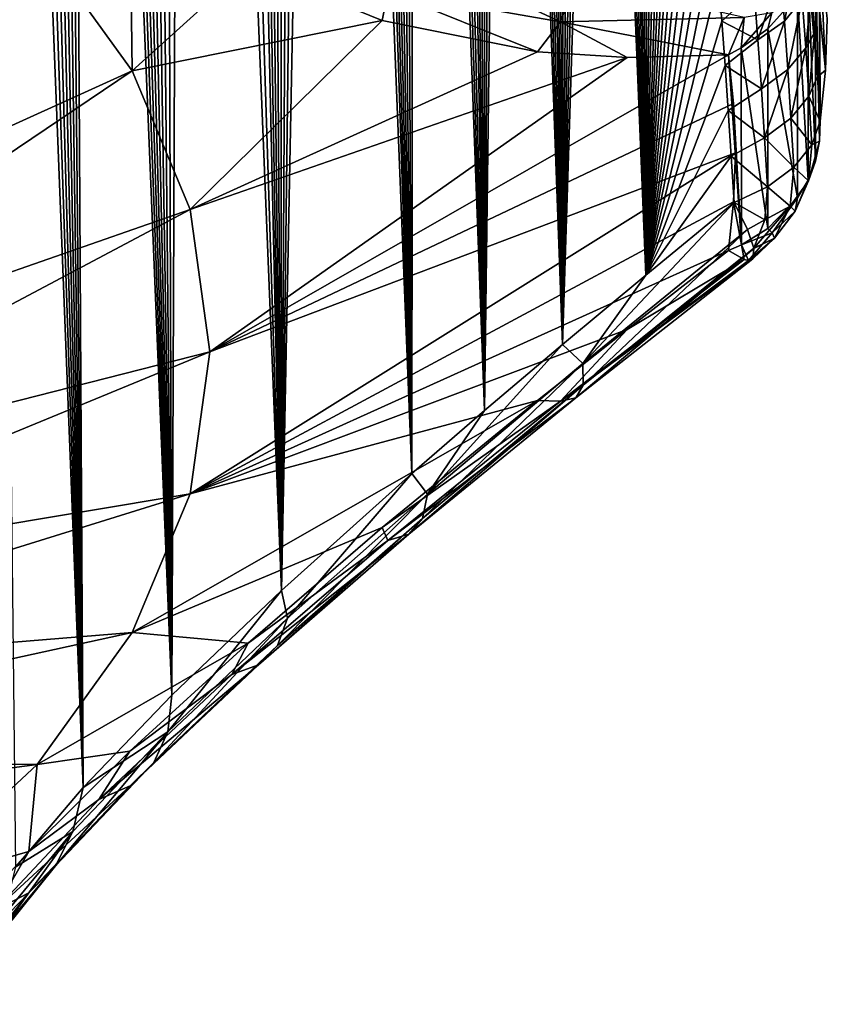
# Model space of a CAD drawing. Header units: metres. Extents: x -109 to 109, y -452 to 89.
# Tile 306 of 656: x -61 to -52, y -71 to -59. Entities that reach past the tile are written whole.
import ezdxf

# ---------------------------------------------------------------- set-up
doc = ezdxf.new("R2010")
doc.units = ezdxf.units.M
doc.layers.add('solid_K244270000C71_000', color=7, linetype='CONTINUOUS')

msp = doc.modelspace()

# ---------------------------------------------------------------- linework, layer by layer
at = {"layer": 'solid_K244270000C71_000'}
for points in [[(-58.977356, -67.019218, 34.577629), (-59.755047, -38.082489, 15.601878), (-59.607327, -38.018837, 15.838063)], [(-58.977356, -67.019218, 34.577629), (-59.607327, -38.018837, 15.838063), (-59.44735, -37.984303, 16.104906)], [(-58.977356, -67.019218, 34.577629), (-59.44735, -37.984303, 16.104906), (-59.271214, -37.984043, 16.410885)], [(-58.977356, -67.019218, 34.577629), (-59.271214, -37.984043, 16.410885), (-59.075703, -38.026131, 16.764263)], [(-58.977356, -67.019218, 34.577629), (-59.075703, -38.026131, 16.764263), (-58.858238, -38.121132, 17.173176)], [(-58.977356, -67.019218, 34.577629), (-59.893307, -38.172176, 15.390441), (-59.755047, -38.082489, 15.601878)], [(-57.734726, -65.832581, 36.040886), (-58.977356, -67.019218, 34.577629), (-58.858238, -38.121132, 17.173176)], [(-57.734726, -65.832581, 36.040886), (-58.858238, -38.121132, 17.173176), (-58.617523, -38.280346, 17.643764)], [(-58.977356, -67.019218, 34.577629), (-60.024929, -38.287415, 15.198739), (-59.893307, -38.172176, 15.390441)], [(-58.977356, -67.019218, 34.577629), (-60.152424, -38.429367, 15.022725), (-60.024929, -38.287415, 15.198739)], [(-57.734726, -65.832581, 36.040886), (-58.617523, -38.280346, 17.643764), (-58.353336, -38.515133, 18.180534)], [(-59.983704, -68.066841, 32.850117), (-60.277767, -38.601208, 14.860031), (-60.152424, -38.429367, 15.022725)], [(-58.977356, -67.019218, 34.577629), (-59.983704, -68.066841, 32.850117), (-60.152424, -38.429367, 15.022725)], [(-57.734726, -65.832581, 36.040886), (-58.353336, -38.515133, 18.180534), (-58.212238, -38.664333, 18.475317)], [(-59.983704, -68.066841, 32.850117), (-60.403053, -38.808556, 14.708832), (-60.277767, -38.601208, 14.860031)], [(-57.734726, -65.832581, 36.040886), (-58.212238, -38.664333, 18.475317), (-58.065018, -38.837429, 18.789097)], [(-59.983704, -68.066841, 32.850117), (-60.529667, -39.058449, 14.568945), (-60.403053, -38.808556, 14.708832)], [(-57.734726, -65.832581, 36.040886), (-58.065018, -38.837429, 18.789097), (-57.911556, -39.035721, 19.122513)], [(-57.734726, -65.832581, 36.040886), (-57.911556, -39.035721, 19.122513), (-57.751743, -39.260841, 19.476406)], [(-59.983704, -68.066841, 32.850117), (-60.658764, -39.361034, 14.441734), (-60.529667, -39.058449, 14.568945)], [(-59.983704, -68.066841, 32.850117), (-60.790909, -39.728439, 14.33017), (-60.658764, -39.361034, 14.441734)], [(-57.734726, -65.832581, 36.040886), (-57.751743, -39.260841, 19.476406), (-57.585472, -39.515362, 19.852201)], [(-57.734726, -65.832581, 36.040886), (-57.585472, -39.515362, 19.852201), (-57.41264, -39.80032, 20.250368)], [(-59.983704, -68.066841, 32.850117), (-60.925079, -40.172302, 14.240008), (-60.790909, -39.728439, 14.33017)], [(-57.734726, -65.832581, 36.040886), (-57.41264, -39.80032, 20.250368), (-57.233173, -40.118973, 20.672718)], [(-56.258945, -64.509384, 37.226646), (-57.734726, -65.832581, 36.040886), (-57.233173, -40.118973, 20.672718)], [(-56.258945, -64.509384, 37.226646), (-57.233173, -40.118973, 20.672718), (-57.046997, -40.47308, 21.120152)], [(-59.983704, -68.066841, 32.850117), (-61.059357, -40.703087, 14.178251), (-60.925079, -40.172302, 14.240008)], [(-56.258945, -64.509384, 37.226646), (-57.046997, -40.47308, 21.120152), (-56.919113, -40.730057, 21.433041)], [(-59.983704, -68.066841, 32.850117), (-60.744408, -68.965515, 30.86268), (-61.059357, -40.703087, 14.178251)], [(-56.258945, -64.509384, 37.226646), (-56.919113, -40.730057, 21.433041), (-56.788208, -41.004589, 21.758038)], [(-56.258945, -64.509384, 37.226646), (-56.788208, -41.004589, 21.758038), (-56.654293, -41.298351, 22.096113)], [(-56.258945, -64.509384, 37.226646), (-56.654293, -41.298351, 22.096113), (-56.51733, -41.610775, 22.446869)], [(-56.258945, -64.509384, 37.226646), (-56.51733, -41.610775, 22.446869), (-56.377403, -41.944324, 22.811699)], [(-56.258945, -64.509384, 37.226646), (-56.377403, -41.944324, 22.811699), (-56.234474, -42.298973, 23.190552)], [(-55.433678, -63.79586, 37.708012), (-56.258945, -64.509384, 37.226646), (-56.234474, -42.298973, 23.190552)], [(-55.433678, -63.79586, 37.708012), (-56.234474, -42.298973, 23.190552), (-56.088612, -42.67585, 23.584013)], [(-55.433678, -63.79586, 37.708012), (-56.088612, -42.67585, 23.584013), (-55.939941, -43.077259, 23.993359)], [(-55.433678, -63.79586, 37.708012), (-55.939941, -43.077259, 23.993359), (-55.788387, -43.502392, 24.418091)], [(-55.433678, -63.79586, 37.708012), (-55.788387, -43.502392, 24.418091), (-55.673004, -43.838779, 24.747797)], [(-55.433678, -63.79586, 37.708012), (-55.673004, -43.838779, 24.747797), (-55.556194, -44.19088, 25.087435)], [(-55.433678, -63.79586, 37.708012), (-55.556194, -44.19088, 25.087435), (-55.437878, -44.557838, 25.436527)], [(-55.433678, -63.79586, 37.708012), (-55.437878, -44.557838, 25.436527), (-55.318268, -44.941463, 25.796019)], [(-55.433678, -63.79586, 37.708012), (-55.318268, -44.941463, 25.796019), (-55.197536, -45.343269, 26.166706)], [(-54.550137, -63.046947, 38.109428), (-55.433678, -63.79586, 37.708012), (-55.197536, -45.343269, 26.166706)], [(-54.550137, -63.046947, 38.109428), (-55.197536, -45.343269, 26.166706), (-55.075504, -45.761845, 26.547861)], [(-54.550137, -63.046947, 38.109428), (-55.075504, -45.761845, 26.547861), (-54.952396, -46.198681, 26.940231)], [(-54.550137, -63.046947, 38.109428), (-54.952396, -46.198681, 26.940231), (-54.828564, -46.656067, 27.344984)], [(-54.550137, -63.046947, 38.109428), (-54.828564, -46.656067, 27.344984), (-54.728874, -47.036251, 27.677465)], [(-54.550137, -63.046947, 38.109428), (-54.728874, -47.036251, 27.677465), (-54.628616, -47.428883, 28.017534)], [(-54.550137, -63.046947, 38.109428), (-54.628616, -47.428883, 28.017534), (-54.528061, -47.835381, 28.365877)], [(-54.550137, -63.046947, 38.109428), (-54.528061, -47.835381, 28.365877), (-54.427471, -48.257149, 28.723186)], [(-54.550137, -63.046947, 38.109428), (-54.427471, -48.257149, 28.723186), (-54.326778, -48.69379, 29.089298)], [(-54.550137, -63.046947, 38.109428), (-54.326778, -48.69379, 29.089298), (-54.225822, -49.144409, 29.463787)], [(-54.550137, -63.046947, 38.109428), (-54.225822, -49.144409, 29.463787), (-54.124989, -49.610783, 29.8475)], [(-53.608372, -62.261734, 38.425663), (-54.550137, -63.046947, 38.109428), (-54.124989, -49.610783, 29.8475)], [(-53.608372, -62.261734, 38.425663), (-54.124989, -49.610783, 29.8475), (-54.024666, -50.0947, 30.241301)], [(-53.608372, -62.261734, 38.425663), (-54.024666, -50.0947, 30.241301), (-53.924915, -50.596527, 30.645426)], [(-53.608372, -62.261734, 38.425663), (-53.924915, -50.596527, 30.645426), (-53.825325, -51.11446, 31.059074)], [(-51.695732, -59.517063, 39.216244), (-51.731426, -59.020824, 38.869156), (-52.470245, -50.854004, 35.608356)], [(-51.663052, -60.016254, 39.562824), (-51.695732, -59.517063, 39.216244), (-52.470245, -50.854004, 35.608356)], [(-51.57196, -59.93932, 40.735893), (-51.663052, -60.016254, 39.562824), (-52.470245, -50.854004, 35.608356)], [(-51.551472, -59.359497, 41.563969), (-51.57196, -59.93932, 40.735893), (-52.470245, -50.854004, 35.608356)], [(-53.608372, -62.261734, 38.425663), (-53.825325, -51.11446, 31.059074), (-53.742851, -51.559727, 31.411634)], [(-53.608372, -62.261734, 38.425663), (-53.742851, -51.559727, 31.411634), (-53.66124, -52.018681, 31.771891)], [(-53.608372, -62.261734, 38.425663), (-53.66124, -52.018681, 31.771891), (-53.580841, -52.492516, 32.140366)], [(-53.608372, -62.261734, 38.425663), (-53.580841, -52.492516, 32.140366), (-53.501282, -52.97974, 32.516422)], [(-53.608372, -62.261734, 38.425663), (-53.501282, -52.97974, 32.516422), (-53.422421, -53.479816, 32.899853)], [(-53.608372, -62.261734, 38.425663), (-53.422421, -53.479816, 32.899853), (-53.344746, -53.994572, 33.291492)], [(-53.608372, -62.261734, 38.425663), (-53.344746, -53.994572, 33.291492), (-53.279495, -54.44886, 33.634361)], [(-53.608372, -62.261734, 38.425663), (-53.279495, -54.44886, 33.634361), (-53.215801, -54.916416, 33.984417)], [(-53.608372, -62.261734, 38.425663), (-53.215801, -54.916416, 33.984417), (-53.153542, -55.398251, 34.342434)], [(-53.608372, -62.261734, 38.425663), (-53.153542, -55.398251, 34.342434), (-53.091942, -55.89399, 34.708763)], [(-53.608372, -62.261734, 38.425663), (-53.091942, -55.89399, 34.708763), (-53.031578, -56.402489, 35.082268)], [(-53.608372, -62.261734, 38.425663), (-53.031578, -56.402489, 35.082268), (-52.973091, -56.922592, 35.46175)], [(-53.608372, -62.261734, 38.425663), (-52.973091, -56.922592, 35.46175), (-52.917145, -57.453144, 35.846016)], [(-60.505188, -58.454536, 50.879333), (-61.977016, -57.07692, 52.846775), (-66.09272, -61.685024, 49.66581)], [(-53.608372, -62.261734, 38.425663), (-52.917145, -57.453144, 35.846016), (-52.870785, -57.92503, 36.185242)], [(-59.45208, -57.87973, 50.930786), (-60.505188, -58.454536, 50.879333), (-59.427208, -59.947258, 48.747509)], [(-58.114037, -58.759335, 49.306023), (-59.45208, -57.87973, 50.930786), (-59.427208, -59.947258, 48.747509)], [(-53.608372, -62.261734, 38.425663), (-52.870785, -57.92503, 36.185242), (-52.827061, -58.403698, 36.526894)], [(-53.608372, -62.261734, 38.425663), (-52.827061, -58.403698, 36.526894), (-52.785439, -58.890087, 36.87199)], [(-51.639824, -58.430267, 43.377823), (-51.685043, -58.658199, 43.53294), (-51.63982, -60.746136, 40.070393)], [(-51.639824, -58.430267, 43.377823), (-51.633423, -60.518398, 39.908882), (-51.57196, -59.93932, 40.735893)], [(-51.639824, -58.430267, 43.377823), (-51.63982, -60.746136, 40.070393), (-51.633423, -60.518398, 39.908882)], [(-51.639824, -58.430267, 43.377823), (-51.57196, -59.93932, 40.735893), (-51.551472, -59.359497, 41.563969)], [(-60.505188, -58.454536, 50.879333), (-66.09272, -61.685024, 49.66581), (-65.391312, -62.656284, 48.278706)], [(-59.427208, -59.947258, 48.747509), (-60.505188, -58.454536, 50.879333), (-65.391312, -62.656284, 48.278706)], [(-56.531769, -59.048119, 47.964783), (-54.572613, -59.39323, 46.158142), (-56.291328, -58.588554, 48.056793)], [(-54.572613, -59.39323, 46.158142), (-54.401432, -58.914021, 46.294277), (-56.291328, -58.588554, 48.056793)], [(-52.037888, -59.383759, 38.03228), (-52.080753, -58.834801, 37.647583), (-51.878952, -58.59, 38.004597)], [(-52.037888, -59.383759, 38.03228), (-51.878952, -58.59, 38.004597), (-51.835743, -59.137074, 38.3876)], [(-51.685043, -58.658199, 43.53294), (-51.768173, -58.880642, 43.680454), (-51.685047, -60.969879, 40.231537)], [(-51.685043, -58.658199, 43.53294), (-51.685047, -60.969879, 40.231537), (-51.63982, -60.746136, 40.070393)], [(-56.594334, -59.377026, 47.689861), (-58.114037, -58.759335, 49.306023), (-59.427208, -59.947258, 48.747509)], [(-56.531769, -59.048119, 47.964783), (-58.114037, -58.759335, 49.306023), (-56.594334, -59.377026, 47.689861)], [(-53.608372, -62.261734, 38.425663), (-52.785439, -58.890087, 36.87199), (-52.745892, -59.384277, 37.220612)], [(-52.379517, -59.046062, 37.340202), (-52.745892, -59.384277, 37.220612), (-52.785439, -58.890087, 36.87199)], [(-52.336838, -59.59761, 37.727291), (-52.379517, -59.046062, 37.340202), (-52.080753, -58.834801, 37.647583)], [(-52.336838, -59.59761, 37.727291), (-52.080753, -58.834801, 37.647583), (-52.037888, -59.383759, 38.03228)], [(-51.768173, -58.880642, 43.680454), (-51.887577, -59.093109, 43.81739), (-51.768169, -61.184551, 40.39011)], [(-51.768173, -58.880642, 43.680454), (-51.768169, -61.184551, 40.39011), (-51.685047, -60.969879, 40.231537)], [(-54.572613, -59.39323, 46.158142), (-52.495106, -59.345108, 44.470886), (-54.401432, -58.914021, 46.294277)], [(-56.531769, -59.048119, 47.964783), (-56.594334, -59.377026, 47.689861), (-54.834705, -59.731892, 46.028839)], [(-56.531769, -59.048119, 47.964783), (-54.834705, -59.731892, 46.028839), (-54.572613, -59.39323, 46.158142)], [(-52.336838, -59.59761, 37.727291), (-52.745892, -59.384277, 37.220612), (-52.379517, -59.046062, 37.340202)], [(-51.887577, -59.093109, 43.81739), (-52.225121, -59.471737, 44.049046), (-51.887573, -61.38591, 40.542927)], [(-52.178493, -59.289322, 44.170547), (-52.225121, -59.471737, 44.049046), (-51.887577, -59.093109, 43.81739)], [(-51.887577, -59.093109, 43.81739), (-51.887573, -61.38591, 40.542927), (-51.768169, -61.184551, 40.39011)], [(-51.796192, -59.685406, 38.769188), (-51.835743, -59.137074, 38.3876), (-51.731426, -59.020824, 38.869156)], [(-51.796192, -59.685406, 38.769188), (-51.731426, -59.020824, 38.869156), (-51.695732, -59.517063, 39.216244)], [(-51.998627, -59.934017, 38.415512), (-52.037888, -59.383759, 38.03228), (-51.835743, -59.137074, 38.3876)], [(-51.998627, -59.934017, 38.415512), (-51.835743, -59.137074, 38.3876), (-51.796192, -59.685406, 38.769188)], [(-52.178493, -59.289322, 44.170547), (-52.526863, -59.686626, 44.169598), (-52.225121, -59.471737, 44.049046)], [(-52.495106, -59.345108, 44.470886), (-52.526863, -59.686626, 44.169598), (-52.178493, -59.289322, 44.170547)], [(-56.594334, -59.377026, 47.689861), (-59.427208, -59.947258, 48.747509), (-58.769615, -61.518322, 46.503796)], [(-54.834705, -59.731892, 46.028839), (-56.594334, -59.377026, 47.689861), (-58.769615, -61.518322, 46.503796)], [(-54.572613, -59.39323, 46.158142), (-54.834705, -59.731892, 46.028839), (-53.819084, -59.796803, 45.148533)], [(-54.572613, -59.39323, 46.158142), (-52.671467, -59.764736, 44.209961), (-52.495106, -59.345108, 44.470886)], [(-54.572613, -59.39323, 46.158142), (-53.819084, -59.796803, 45.148533), (-52.671467, -59.764736, 44.209961)], [(-53.608372, -62.261734, 38.425663), (-52.745892, -59.384277, 37.220612), (-52.70842, -59.886257, 37.572773)], [(-52.336838, -59.59761, 37.727291), (-52.70842, -59.886257, 37.572773), (-52.745892, -59.384277, 37.220612)], [(-52.495106, -59.345108, 44.470886), (-52.671467, -59.764736, 44.209961), (-52.526863, -59.686626, 44.169598)], [(-52.297729, -60.150524, 38.112843), (-52.336838, -59.59761, 37.727291), (-52.037888, -59.383759, 38.03228)], [(-52.297729, -60.150524, 38.112843), (-52.037888, -59.383759, 38.03228), (-51.998627, -59.934017, 38.415512)], [(-52.225121, -59.471737, 44.049046), (-52.526863, -59.686626, 44.169598), (-52.225117, -61.733086, 40.819504)], [(-52.225121, -59.471737, 44.049046), (-52.225117, -61.733086, 40.819504), (-51.887573, -61.38591, 40.542927)], [(-51.760292, -60.234959, 39.149364), (-51.796192, -59.685406, 38.769188), (-51.695732, -59.517063, 39.216244)], [(-51.760292, -60.234959, 39.149364), (-51.695732, -59.517063, 39.216244), (-51.663052, -60.016254, 39.562824)], [(-52.297729, -60.150524, 38.112843), (-52.70842, -59.886257, 37.572773), (-52.336838, -59.59761, 37.727291)], [(-53.819084, -59.796803, 45.148533), (-54.834705, -59.731892, 46.028839), (-58.769615, -61.518322, 46.503796)], [(-52.671467, -59.764736, 44.209961), (-53.819084, -59.796803, 45.148533), (-58.548603, -63.129051, 44.203438)], [(-52.612644, -60.319225, 43.418068), (-52.671467, -59.764736, 44.209961), (-58.548603, -63.129051, 44.203438)], [(-52.526863, -59.686626, 44.169598), (-52.671467, -59.764736, 44.209961), (-52.524834, -61.91885, 40.979305)], [(-52.524834, -61.91885, 40.979305), (-52.671467, -59.764736, 44.209961), (-52.612644, -60.319225, 43.418068)], [(-52.526863, -59.686626, 44.169598), (-52.524834, -61.91885, 40.979305), (-52.225117, -61.733086, 40.819504)], [(-51.962959, -60.485538, 38.797283), (-51.998627, -59.934017, 38.415512), (-51.796192, -59.685406, 38.769188)], [(-51.962959, -60.485538, 38.797283), (-51.796192, -59.685406, 38.769188), (-51.760292, -60.234959, 39.149364)], [(-53.819084, -59.796803, 45.148533), (-58.769615, -61.518322, 46.503796), (-58.548603, -63.129051, 44.203438)], [(-53.608372, -62.261734, 38.425663), (-52.70842, -59.886257, 37.572773), (-52.673031, -60.396023, 37.928482)], [(-52.297729, -60.150524, 38.112843), (-52.673031, -60.396023, 37.928482), (-52.70842, -59.886257, 37.572773)], [(-59.427208, -59.947258, 48.747509), (-65.391312, -62.656284, 48.278706), (-64.96344, -63.678524, 46.818798)], [(-58.769615, -61.518322, 46.503796), (-59.427208, -59.947258, 48.747509), (-64.96344, -63.678524, 46.818798)], [(-52.26218, -60.704762, 38.496861), (-52.297729, -60.150524, 38.112843), (-51.998627, -59.934017, 38.415512)], [(-52.26218, -60.704762, 38.496861), (-51.998627, -59.934017, 38.415512), (-51.962959, -60.485538, 38.797283)], [(-51.57196, -59.93932, 40.735893), (-51.633423, -60.518398, 39.908882), (-51.663052, -60.016254, 39.562824)], [(-51.760292, -60.234959, 39.149364), (-51.663052, -60.016254, 39.562824), (-51.633423, -60.518398, 39.908882)], [(-52.26218, -60.704762, 38.496861), (-52.673031, -60.396023, 37.928482), (-52.297729, -60.150524, 38.112843)], [(-52.612644, -60.319225, 43.418068), (-58.548603, -63.129051, 44.203438), (-52.593029, -60.874626, 42.624874)], [(-52.524834, -61.91885, 40.979305), (-52.612644, -60.319225, 43.418068), (-52.593029, -60.874626, 42.624874)], [(-51.962959, -60.485538, 38.797283), (-51.760292, -60.234959, 39.149364), (-51.728039, -60.785709, 39.528137)], [(-51.728039, -60.785709, 39.528137), (-51.760292, -60.234959, 39.149364), (-51.633423, -60.518398, 39.908882)], [(-53.608372, -62.261734, 38.425663), (-52.673031, -60.396023, 37.928482), (-52.639729, -60.91357, 38.287739)], [(-52.26218, -60.704762, 38.496861), (-52.639729, -60.91357, 38.287739), (-52.673031, -60.396023, 37.928482)], [(-52.26218, -60.704762, 38.496861), (-51.962959, -60.485538, 38.797283), (-51.930882, -61.038296, 39.177597)], [(-51.962959, -60.485538, 38.797283), (-51.728039, -60.785709, 39.528137), (-51.930882, -61.038296, 39.177597)], [(-51.63982, -60.746136, 40.070393), (-51.728039, -60.785709, 39.528137), (-51.633423, -60.518398, 39.908882)], [(-52.26218, -60.704762, 38.496861), (-52.230194, -61.260296, 38.879349), (-52.639729, -60.91357, 38.287739)], [(-52.26218, -60.704762, 38.496861), (-51.930882, -61.038296, 39.177597), (-52.230194, -61.260296, 38.879349)], [(-51.764107, -61.194523, 39.855122), (-51.930882, -61.038296, 39.177597), (-51.728039, -60.785709, 39.528137)], [(-51.63982, -60.746136, 40.070393), (-51.764107, -61.194523, 39.855122), (-51.728039, -60.785709, 39.528137)], [(-51.63982, -60.746136, 40.070393), (-51.685047, -60.969879, 40.231537), (-51.764107, -61.194523, 39.855122)], [(-52.593029, -60.874626, 42.624874), (-58.548603, -63.129051, 44.203438), (-58.769615, -64.739777, 41.90308)], [(-52.612644, -61.430027, 41.83168), (-52.593029, -60.874626, 42.624874), (-58.769615, -64.739777, 41.90308)], [(-52.524834, -61.91885, 40.979305), (-52.593029, -60.874626, 42.624874), (-52.612644, -61.430027, 41.83168)], [(-53.608372, -62.261734, 38.425663), (-52.639729, -60.91357, 38.287739), (-52.608517, -61.438896, 38.650555)], [(-52.230194, -61.260296, 38.879349), (-52.608517, -61.438896, 38.650555), (-52.639729, -60.91357, 38.287739)], [(-51.685047, -60.969879, 40.231537), (-51.768169, -61.184551, 40.39011), (-51.764107, -61.194523, 39.855122)], [(-51.973488, -61.479996, 39.533699), (-52.230194, -61.260296, 38.879349), (-51.930882, -61.038296, 39.177597)], [(-51.973488, -61.479996, 39.533699), (-51.930882, -61.038296, 39.177597), (-51.764107, -61.194523, 39.855122)], [(-51.973488, -61.479996, 39.533699), (-51.764107, -61.194523, 39.855122), (-51.917538, -61.535446, 40.223331)], [(-51.768169, -61.184551, 40.39011), (-51.917538, -61.535446, 40.223331), (-51.764107, -61.194523, 39.855122)], [(-51.768169, -61.184551, 40.39011), (-51.887573, -61.38591, 40.542927), (-51.917538, -61.535446, 40.223331)], [(-52.257969, -61.634075, 39.174282), (-52.608517, -61.438896, 38.650555), (-52.230194, -61.260296, 38.879349)], [(-52.257969, -61.634075, 39.174282), (-52.230194, -61.260296, 38.879349), (-51.973488, -61.479996, 39.533699)], [(-52.671467, -61.984516, 41.039783), (-52.612644, -61.430027, 41.83168), (-58.769615, -64.739777, 41.90308)], [(-54.323124, -63.263855, 38.561192), (-53.608372, -62.261734, 38.425663), (-52.608517, -61.438896, 38.650555)], [(-52.45507, -61.743057, 39.05162), (-54.323124, -63.263855, 38.561192), (-52.608517, -61.438896, 38.650555)], [(-52.524834, -61.91885, 40.979305), (-52.612644, -61.430027, 41.83168), (-52.671467, -61.984516, 41.039783)], [(-52.257969, -61.634075, 39.174282), (-52.45507, -61.743057, 39.05162), (-52.608517, -61.438896, 38.650555)], [(-51.887573, -61.38591, 40.542927), (-52.225117, -61.733086, 40.819504), (-52.177151, -61.783607, 40.605911)], [(-51.887573, -61.38591, 40.542927), (-52.177151, -61.783607, 40.605911), (-51.917538, -61.535446, 40.223331)], [(-58.769615, -61.518322, 46.503796), (-64.96344, -63.678524, 46.818798), (-64.819633, -64.72657, 45.322033)], [(-58.769615, -61.518322, 46.503796), (-64.819633, -64.72657, 45.322033), (-58.548603, -63.129051, 44.203438)], [(-52.149696, -61.842461, 39.935307), (-52.383858, -61.954514, 39.505337), (-51.973488, -61.479996, 39.533699)], [(-52.257969, -61.634075, 39.174282), (-51.973488, -61.479996, 39.533699), (-52.383858, -61.954514, 39.505337)], [(-52.149696, -61.842461, 39.935307), (-51.917538, -61.535446, 40.223331), (-52.177151, -61.783607, 40.605911)], [(-52.149696, -61.842461, 39.935307), (-51.973488, -61.479996, 39.533699), (-51.917538, -61.535446, 40.223331)], [(-52.257969, -61.634075, 39.174282), (-52.383858, -61.954514, 39.505337), (-52.45507, -61.743057, 39.05162)], [(-54.316303, -63.507397, 39.028225), (-54.323124, -63.263855, 38.561192), (-52.45507, -61.743057, 39.05162)], [(-52.383858, -61.954514, 39.505337), (-54.316303, -63.507397, 39.028225), (-52.45507, -61.743057, 39.05162)], [(-52.225117, -61.733086, 40.819504), (-52.524834, -61.91885, 40.979305), (-52.177151, -61.783607, 40.605911)], [(-52.524834, -61.91885, 40.979305), (-52.445396, -62.096466, 40.349949), (-52.177151, -61.783607, 40.605911)], [(-52.149696, -61.842461, 39.935307), (-52.177151, -61.783607, 40.605911), (-52.445396, -62.096466, 40.349949)], [(-52.149696, -61.842461, 39.935307), (-52.445396, -62.096466, 40.349949), (-52.39621, -62.078503, 40.038872)], [(-52.149696, -61.842461, 39.935307), (-52.39621, -62.078503, 40.038872), (-52.382591, -61.961452, 39.525475)], [(-52.149696, -61.842461, 39.935307), (-52.382591, -61.961452, 39.525475), (-52.383858, -61.954514, 39.505337)], [(-53.819294, -62.877621, 40.74884), (-52.671467, -61.984516, 41.039783), (-58.769615, -64.739777, 41.90308)], [(-54.40144, -63.65218, 39.527493), (-54.316303, -63.507397, 39.028225), (-52.382591, -61.961452, 39.525475)], [(-52.39621, -62.078503, 40.038872), (-54.40144, -63.65218, 39.527493), (-52.382591, -61.961452, 39.525475)], [(-52.383858, -61.954514, 39.505337), (-52.382591, -61.961452, 39.525475), (-54.316303, -63.507397, 39.028225)], [(-52.495102, -62.086185, 40.556221), (-52.671467, -61.984516, 41.039783), (-53.819294, -62.877621, 40.74884)], [(-52.524834, -61.91885, 40.979305), (-52.671467, -61.984516, 41.039783), (-52.495102, -62.086185, 40.556221)], [(-52.524834, -61.91885, 40.979305), (-52.495102, -62.086185, 40.556221), (-52.445396, -62.096466, 40.349949)], [(-54.57262, -63.688156, 40.024364), (-54.40144, -63.65218, 39.527493), (-52.39621, -62.078503, 40.038872)], [(-52.445396, -62.096466, 40.349949), (-54.57262, -63.688156, 40.024364), (-52.39621, -62.078503, 40.038872)], [(-52.495102, -62.086185, 40.556221), (-53.819294, -62.877621, 40.74884), (-54.57262, -63.688156, 40.024364)], [(-52.445396, -62.096466, 40.349949), (-52.495102, -62.086185, 40.556221), (-54.57262, -63.688156, 40.024364)], [(-54.323124, -63.263855, 38.561192), (-54.550137, -63.046947, 38.109428), (-53.608372, -62.261734, 38.425663)], [(-54.835052, -63.682747, 40.386688), (-53.819294, -62.877621, 40.74884), (-58.769615, -64.739777, 41.90308)], [(-54.57262, -63.688156, 40.024364), (-53.819294, -62.877621, 40.74884), (-54.835052, -63.682747, 40.386688)], [(-58.548603, -63.129051, 44.203438), (-64.819633, -64.72657, 45.322033), (-64.96344, -65.774612, 43.825268)], [(-58.769615, -64.739777, 41.90308), (-58.548603, -63.129051, 44.203438), (-64.96344, -65.774612, 43.825268)], [(-56.080193, -64.743073, 37.702347), (-55.433678, -63.79586, 37.708012), (-54.550137, -63.046947, 38.109428)], [(-54.323124, -63.263855, 38.561192), (-56.080193, -64.743073, 37.702347), (-54.550137, -63.046947, 38.109428)], [(-56.137249, -65.018044, 38.148006), (-56.080193, -64.743073, 37.702347), (-54.323124, -63.263855, 38.561192)], [(-54.316303, -63.507397, 39.028225), (-56.137249, -65.018044, 38.148006), (-54.323124, -63.263855, 38.561192)], [(-56.291348, -65.197098, 38.618828), (-56.137249, -65.018044, 38.148006), (-54.316303, -63.507397, 39.028225)], [(-54.40144, -63.65218, 39.527493), (-56.291348, -65.197098, 38.618828), (-54.316303, -63.507397, 39.028225)], [(-54.835052, -63.682747, 40.386688), (-58.769615, -64.739777, 41.90308), (-59.427208, -66.310844, 39.659367)], [(-56.59473, -65.122284, 39.485012), (-54.835052, -63.682747, 40.386688), (-59.427208, -66.310844, 39.659367)], [(-54.57262, -63.688156, 40.024364), (-54.835052, -63.682747, 40.386688), (-56.59473, -65.122284, 39.485012)], [(-56.531788, -65.267815, 39.082146), (-56.291348, -65.197098, 38.618828), (-54.40144, -63.65218, 39.527493)], [(-54.57262, -63.688156, 40.024364), (-56.531788, -65.267815, 39.082146), (-54.40144, -63.65218, 39.527493)], [(-54.57262, -63.688156, 40.024364), (-56.59473, -65.122284, 39.485012), (-56.531788, -65.267815, 39.082146)], [(-56.080193, -64.743073, 37.702347), (-56.258945, -64.509384, 37.226646), (-55.433678, -63.79586, 37.708012)], [(-57.665771, -66.146294, 36.47443), (-57.734726, -65.832581, 36.040886), (-56.258945, -64.509384, 37.226646)], [(-56.080193, -64.743073, 37.702347), (-57.665771, -66.146294, 36.47443), (-56.258945, -64.509384, 37.226646)], [(-58.769615, -64.739777, 41.90308), (-64.96344, -65.774612, 43.825268), (-65.391312, -66.796852, 42.36536)], [(-59.427208, -66.310844, 39.659367), (-58.769615, -64.739777, 41.90308), (-65.391312, -66.796852, 42.36536)], [(-57.780384, -66.457603, 36.883606), (-57.665771, -66.146294, 36.47443), (-56.080193, -64.743073, 37.702347)], [(-56.137249, -65.018044, 38.148006), (-57.780384, -66.457603, 36.883606), (-56.080193, -64.743073, 37.702347)], [(-57.996582, -66.676262, 37.311302), (-57.780384, -66.457603, 36.883606), (-56.137249, -65.018044, 38.148006)], [(-56.291348, -65.197098, 38.618828), (-57.996582, -66.676262, 37.311302), (-56.137249, -65.018044, 38.148006)], [(-58.1143, -66.429611, 38.351833), (-56.59473, -65.122284, 39.485012), (-59.427208, -66.310844, 39.659367)], [(-56.531788, -65.267815, 39.082146), (-56.59473, -65.122284, 39.485012), (-58.1143, -66.429611, 38.351833)], [(-58.299374, -66.787094, 37.727848), (-57.996582, -66.676262, 37.311302), (-56.291348, -65.197098, 38.618828)], [(-56.531788, -65.267815, 39.082146), (-58.299374, -66.787094, 37.727848), (-56.291348, -65.197098, 38.618828)], [(-56.531788, -65.267815, 39.082146), (-58.1143, -66.429611, 38.351833), (-58.299374, -66.787094, 37.727848)], [(-59.021641, -67.433769, 34.898739), (-58.977356, -67.019218, 34.577629), (-57.734726, -65.832581, 36.040886)], [(-57.665771, -66.146294, 36.47443), (-59.021641, -67.433769, 34.898739), (-57.734726, -65.832581, 36.040886)], [(-59.182793, -67.784081, 35.25761), (-59.021641, -67.433769, 34.898739), (-57.665771, -66.146294, 36.47443)], [(-57.780384, -66.457603, 36.883606), (-59.182793, -67.784081, 35.25761), (-57.665771, -66.146294, 36.47443)], [(-59.427208, -66.310844, 39.659367), (-65.391312, -66.796852, 42.36536), (-66.09272, -67.76812, 40.978252)], [(-60.505188, -67.803566, 37.527542), (-59.427208, -66.310844, 39.659367), (-66.09272, -67.76812, 40.978252)], [(-58.1143, -66.429611, 38.351833), (-59.427208, -66.310844, 39.659367), (-60.505188, -67.803566, 37.527542)], [(-59.452114, -67.65535, 36.969761), (-58.1143, -66.429611, 38.351833), (-60.505188, -67.803566, 37.527542)], [(-58.299374, -66.787094, 37.727848), (-58.1143, -66.429611, 38.351833), (-59.452114, -67.65535, 36.969761)], [(-59.44978, -68.04554, 35.628868), (-59.182793, -67.784081, 35.25761), (-57.780384, -66.457603, 36.883606)], [(-57.996582, -66.676262, 37.311302), (-59.44978, -68.04554, 35.628868), (-57.780384, -66.457603, 36.883606)], [(-59.804081, -68.20002, 35.986759), (-59.44978, -68.04554, 35.628868), (-57.996582, -66.676262, 37.311302)], [(-58.299374, -66.787094, 37.727848), (-59.804081, -68.20002, 35.986759), (-57.996582, -66.676262, 37.311302)], [(-58.299374, -66.787094, 37.727848), (-59.452114, -67.65535, 36.969761), (-59.804081, -68.20002, 35.986759)], [(-59.021641, -67.433769, 34.898739), (-59.983704, -68.066841, 32.850117), (-58.977356, -67.019218, 34.577629)], [(-60.294014, -68.954796, 33.317276), (-60.101078, -68.565666, 33.01923), (-59.021641, -67.433769, 34.898739)], [(-59.182793, -67.784081, 35.25761), (-60.294014, -68.954796, 33.317276), (-59.021641, -67.433769, 34.898739)], [(-59.021641, -67.433769, 34.898739), (-60.101078, -68.565666, 33.01923), (-59.983704, -68.066841, 32.850117)], [(-60.596207, -68.791969, 35.346485), (-59.452114, -67.65535, 36.969761), (-60.505188, -67.803566, 37.527542)], [(-59.804081, -68.20002, 35.986759), (-59.452114, -67.65535, 36.969761), (-60.596207, -68.791969, 35.346485)], [(-60.505188, -67.803566, 37.527542), (-66.09272, -67.76812, 40.978252), (-67.050385, -68.664482, 39.698105)], [(-61.977016, -69.181183, 35.560101), (-60.505188, -67.803566, 37.527542), (-67.050385, -68.664482, 39.698105)], [(-60.596207, -68.791969, 35.346485), (-60.505188, -67.803566, 37.527542), (-61.977016, -69.181183, 35.560101)], [(-60.596909, -69.259583, 33.621967), (-60.294014, -68.954796, 33.317276), (-59.182793, -67.784081, 35.25761)], [(-59.44978, -68.04554, 35.628868), (-60.596909, -69.259583, 33.621967), (-59.182793, -67.784081, 35.25761)], [(-60.98875, -69.458885, 33.91217), (-60.596909, -69.259583, 33.621967), (-59.44978, -68.04554, 35.628868)], [(-59.804081, -68.20002, 35.986759), (-60.98875, -69.458885, 33.91217), (-59.44978, -68.04554, 35.628868)], [(-60.101078, -68.565666, 33.01923), (-60.744408, -68.965515, 30.86268), (-59.983704, -68.066841, 32.850117)], [(-59.804081, -68.20002, 35.986759), (-60.596207, -68.791969, 35.346485), (-60.98875, -69.458885, 33.91217)], [(-61.084518, -69.932961, 31.128815), (-60.876419, -69.507942, 30.897448), (-60.101078, -68.565666, 33.01923)], [(-60.294014, -68.954796, 33.317276), (-61.084518, -69.932961, 31.128815), (-60.101078, -68.565666, 33.01923)], [(-60.101078, -68.565666, 33.01923), (-60.876419, -69.507942, 30.897448), (-60.744408, -68.965515, 30.86268)], [(-61.516476, -69.809555, 33.524788), (-60.596207, -68.791969, 35.346485), (-61.977016, -69.181183, 35.560101)], [(-60.98875, -69.458885, 33.91217), (-60.596207, -68.791969, 35.346485), (-61.516476, -69.809555, 33.524788)], [(-61.406628, -70.278931, 31.361258), (-61.084518, -69.932961, 31.128815), (-60.294014, -68.954796, 33.317276)], [(-60.596909, -69.259583, 33.621967), (-61.406628, -70.278931, 31.361258), (-60.294014, -68.954796, 33.317276)], [(-61.8204, -70.521843, 31.578653), (-61.406628, -70.278931, 31.361258), (-60.596909, -69.259583, 33.621967)], [(-60.98875, -69.458885, 33.91217), (-61.8204, -70.521843, 31.578653), (-60.596909, -69.259583, 33.621967)]]:
    msp.add_3dface(points, dxfattribs=at)

doc.saveas('drawing.dxf')
